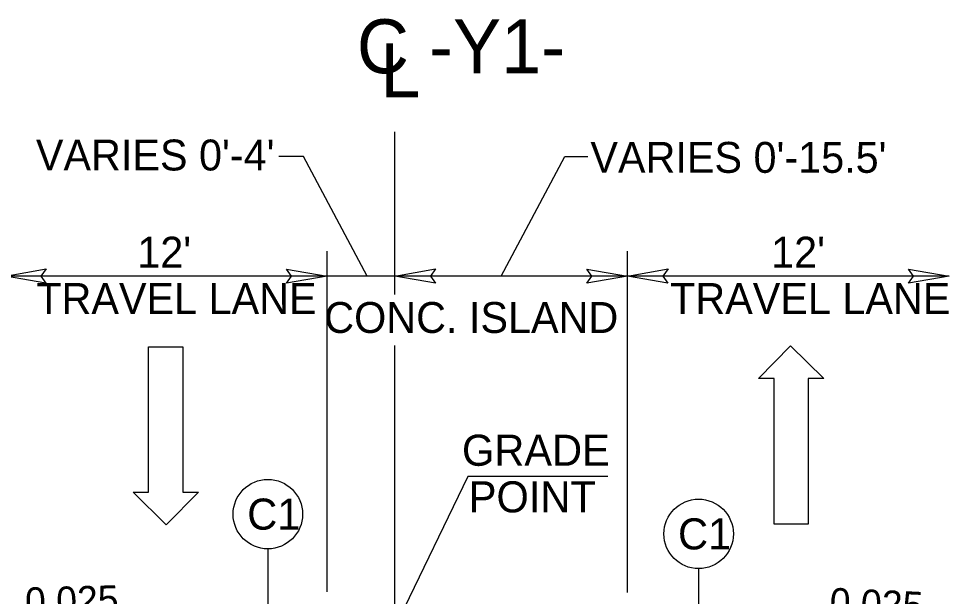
# Model space of a CAD drawing. Extents: x 2176024 to 2177225, y 75947 to 76635.
# Drawn here: x 2176312.4 to 2176346.91, y 76478.86 to 76500.44 of the extents above; entities that cross this region are included whole.
import ezdxf

# ---------------------------------------------------------------- set-up
doc = ezdxf.new("R2010")
doc.units = 0
for name, color, linetype in [('Old_Level_11', 7, 'Continuous'), ('Old_Level_4', 7, 'Continuous'), ('Prop Dimension', 7, 'Continuous'), ('Typical Pavement Slope Information CELL', 7, 'Continuous'), ('Typical Terminator CELL', 7, 'Continuous'), ('Typical Text General CELL', 7, 'Continuous'), ('Typical Text Label CELL', 7, 'Continuous')]:
    doc.layers.add(name, color=color, linetype=linetype)

msp = doc.modelspace()

# ---------------------------------------------------------------- linework, layer by layer
at = {"layer": 'Old_Level_11'}
for p, q in [((2176329.164, 76483.34), (2176326.441, 76477.731)), ((2176334.383, 76483.34), (2176329.164, 76483.34)), ((2176321.7, 76480.643), (2176321.7, 76477.51)), ((2176337.772, 76479.906), (2176337.772, 76477.102))]:
    msp.add_line(p, q, dxfattribs=at)
for centre in [(2176321.7, 76481.939), (2176337.772, 76481.202)]:
    msp.add_circle(centre, 1.296, dxfattribs=at)
at = {"layer": 'Old_Level_4'}
for p, q in [((2176317.251, 76482.757), (2176317.251, 76488.189)), ((2176317.251, 76488.189), (2176318.532, 76488.189)), ((2176318.532, 76488.189), (2176318.532, 76482.757)), ((2176340.002, 76487), (2176341.204, 76488.223)), ((2176341.204, 76488.223), (2176342.446, 76487)), ((2176340.584, 76487), (2176340.002, 76487)), ((2176340.584, 76481.568), (2176340.584, 76487)), ((2176342.446, 76487), (2176341.864, 76487)), ((2176341.864, 76487), (2176341.864, 76481.568)), ((2176317.911, 76481.535), (2176316.669, 76482.757)), ((2176316.669, 76482.757), (2176317.251, 76482.757)), ((2176319.114, 76482.757), (2176317.911, 76481.535)), ((2176318.532, 76482.757), (2176319.114, 76482.757)), ((2176341.864, 76481.568), (2176340.584, 76481.568))]:
    msp.add_line(p, q, dxfattribs=at)
at = {"layer": 'Prop Dimension'}
for p, q in [((2176326.441, 76491.622), (2176326.441, 76496.207)), ((2176323.036, 76495.284), (2176322.113, 76495.284)), ((2176325.411, 76490.824), (2176323.036, 76495.284)), ((2176330.4, 76490.824), (2176332.775, 76495.284)), ((2176332.775, 76495.284), (2176333.64, 76495.284)), ((2176323.911, 76479.037), (2176323.911, 76491.752)), ((2176326.441, 76490.136), (2176326.441, 76491.622)), ((2176335.116, 76479.087), (2176335.116, 76491.752)), ((2176335.116, 76479.011), (2176335.116, 76491.709)), ((2176323.911, 76490.824), (2176312.017, 76490.824)), ((2176335.116, 76490.824), (2176323.911, 76490.824)), ((2176347.116, 76490.824), (2176335.116, 76490.824)), ((2176326.441, 76469.792), (2176326.441, 76488.239))]:
    msp.add_line(p, q, dxfattribs=at)
at = {"layer": 'Typical Terminator CELL'}
for points in [[(2176313.42, 76490.564), (2176311.911, 76490.824), (2176313.429, 76491.093), (2176313.236, 76490.824)], [(2176322.401, 76491.084), (2176323.911, 76490.824), (2176322.393, 76490.556), (2176322.586, 76490.824)], [(2176327.95, 76490.564), (2176326.441, 76490.824), (2176327.959, 76491.093), (2176327.766, 76490.824)], [(2176333.606, 76491.084), (2176335.116, 76490.824), (2176333.598, 76490.556), (2176333.791, 76490.824)], [(2176336.626, 76490.564), (2176335.116, 76490.824), (2176336.634, 76491.093), (2176336.441, 76490.824)], [(2176345.606, 76491.084), (2176347.116, 76490.824), (2176345.598, 76490.556), (2176345.791, 76490.824)]]:
    msp.add_lwpolyline(points, close=True, dxfattribs=at)

# ---------------------------------------------------------------- texts
at = {"layer": 'Old_Level_11'}
for s, rotation, p in [('GRADE', 0.0002, (2176328.942, 76483.744)), ('POINT', 0.0002, (2176329.195, 76482.004)), ('C1', 0.0003, (2176320.931, 76481.359)), ('C1', 0.0003, (2176337.003, 76480.622))]:
    msp.add_text(s, height=1.16, rotation=rotation, dxfattribs=at).set_placement(p)
at = {"layer": 'Typical Pavement Slope Information CELL'}
for rotation, p in [(1.4932, (2176312.655, 76478.155)), (357.3324, (2176342.639, 76478.151))]:
    msp.add_text('0.025', height=1.0429, rotation=rotation, dxfattribs=at).set_placement(p)
at = {"layer": 'Typical Text General CELL'}
for s, height, p in [("VARIES 0'-4'", 1.15334, (2176313.046, 76494.766)), ("VARIES 0'-15.5'", 1.15334, (2176333.734, 76494.678)), ("12'", 1.1533, (2176316.829, 76491.14)), ("12'", 1.1533, (2176340.476, 76491.14)), ('TRAVEL LANE', 1.15334, (2176313.06, 76489.41)), ('TRAVEL LANE', 1.15334, (2176336.707, 76489.41)), ('CONC. ISLAND', 1.15334, (2176323.805, 76488.702))]:
    msp.add_text(s, height=height, dxfattribs=at).set_placement(p)
at = {"layer": 'Typical Text Label CELL'}
msp.add_text('C -Y1-', height=2.0131, dxfattribs=at).set_placement((2176325.02, 76498.396))
msp.add_text('L', height=2.013, rotation=359.9469, dxfattribs=at).set_placement((2176325.898, 76497.494))

doc.saveas('drawing.dxf')
